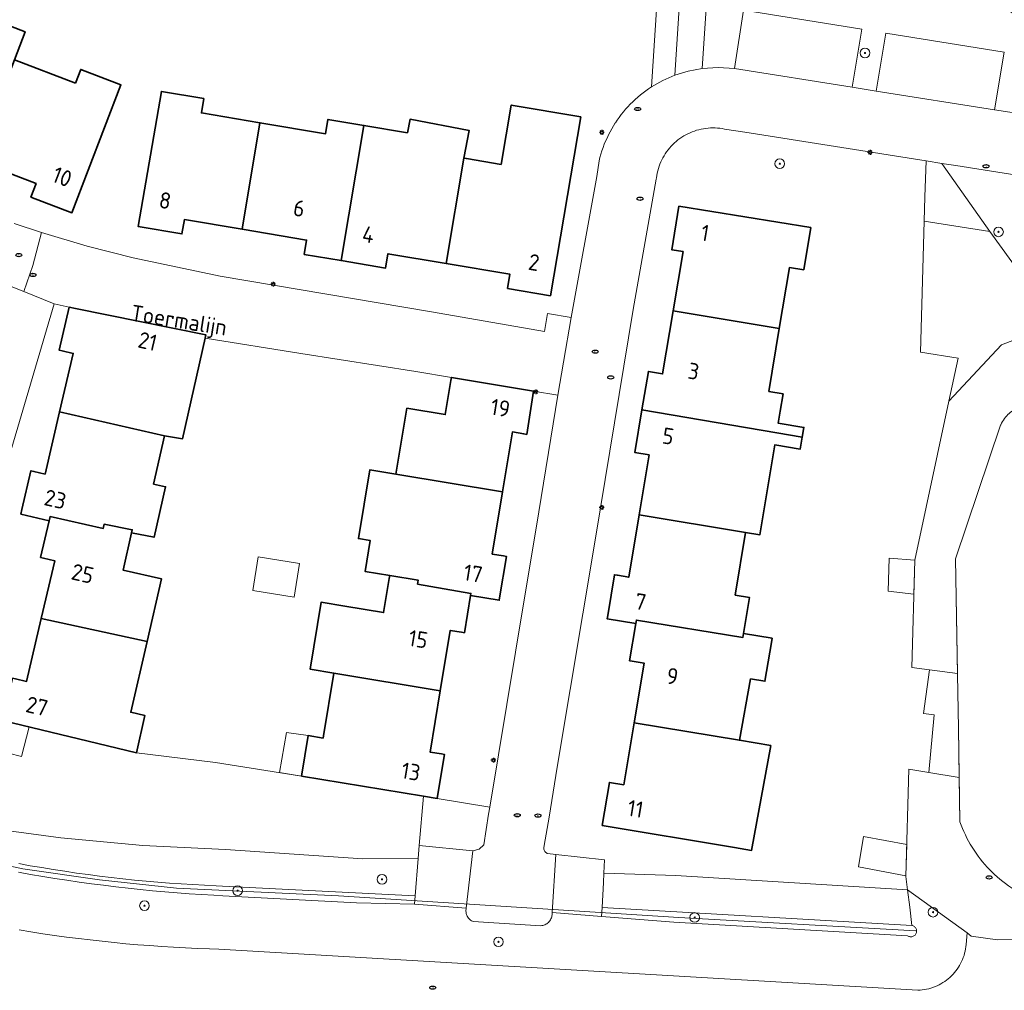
# Model space of a CAD drawing. Header units: metres. Extents: x 152610 to 160096, y 456114 to 462495.
# Tile 595 of 938: x 158562 to 158643, y 460370 to 460450. Entities that reach past the tile are written whole.
import ezdxf
from ezdxf.enums import TextEntityAlignment as Align

# ---------------------------------------------------------------- set-up
doc = ezdxf.new("R2010")
doc.units = ezdxf.units.M
doc.header["$LTSCALE"] = 0.5
doc.layers.get('0').update_dxf_attribs({"linetype": 'CONTINUOUS'})
for name, color, linetype, lineweight in [('B-PV-GK-BESCHOEIING-G', 251, 'GK-BESCHOEIING-SO', 18), ('B-PV-GR-BEPLANTING_CULTUUR_BOSPLANTSOEN-GV', 251, 'CONTINUOUS', 18), ('B-PV-GR-BEPLANTING_CULTUUR_HEESTERS-GV', 251, 'CONTINUOUS', 18), ('B-PV-GR-BOOM-S', 251, 'CONTINUOUS', 25), ('B-PV-GW-TALUD_KRUIN-G', 251, 'CONTINUOUS', 18), ('B-PV-IE-MEUBILAIR-S', 251, 'CONTINUOUS', 25), ('B-PV-KW-KUNSTWERK_GELUIDSWERING_SCHERM-G', 251, 'CONTINUOUS', 18), ('B-PV-OG-BEBOUWING-GV', 6, 'CONTINUOUS', 35), ('B-PV-OG-BEBOUWING-T18', 1, 'CONTINUOUS', 18), ('B-PV-OG-BEBOUWING_OVERBOUWING-GV', 251, 'CONTINUOUS', 18), ('B-PV-OG-BEBOUWING_SCHUUR-GV', 251, 'CONTINUOUS', 18), ('B-PV-OG-TERREIN_BEGROEID-GV', 251, 'CONTINUOUS', 18), ('B-PV-OG-TOPOGRAFIE-T18', 1, 'CONTINUOUS', 18), ('B-PV-OG-WATER_SLOOT-GV', 251, 'CONTINUOUS', 18), ('B-PV-VH-OPENVERHARDING_BETONSTRAATSTEEN-GV', 251, 'CONTINUOUS', 18), ('B-PV-VH-OPENVERHARDING_TEGEL-GV', 251, 'CONTINUOUS', 18)]:
    doc.layers.add(name, color=color, linetype=linetype, lineweight=lineweight)
doc.styles.add('NLCS-ISO', font='NLCS-ISO.ttf')
doc.styles.add('NLCS-ISO-M750-T18', font='NLCS-ISO.ttf', dxfattribs={"height": 1.35})
doc.linetypes.add('GK-BESCHOEIING-SO', pattern='A,18,-3,[1,NLCS.SHX,S=0.6,R=0,X=0,Y=0],-3', length=24)

# ---------------------------------------------------------------- blocks, each defined once
blk = doc.blocks.new('SIE-MEUBILAIR_PAAL_LICHTMAST-SO')
for points in [[(-0.62, 0), (-1, 0)], [(-0.71, 0.71), (-0.44, 0.44)], [(0, 1), (0, 0.62)], [(0.44, 0.44), (0.71, 0.71)], [(1, 0), (0.62, 0)], [(-0.71, -0.71), (-0.44, -0.44)], [(0, -0.62), (0, -1)], [(0.44, -0.44), (0.71, -0.71)]]:
    blk.add_lwpolyline(points)
blk.add_circle((0, 0), 0.5)
blk = doc.blocks.new('SIE-MEUBILAIR_PUT_RIOOLPUT-SO')
blk.add_ellipse((0, 0), major_axis=(1.25, 0), ratio=0.54)
at = {"style": 'NLCS-ISO'}
blk.add_text('ri', height=0.75, dxfattribs=at).set_placement((-0.04, 0.07), align=Align.MIDDLE_CENTER)
blk = doc.blocks.new('SGR-BOOM_GBKN-SO')
at = {"linetype": 'ByBlock', "lineweight": 18}
h = blk.add_hatch(color=0, dxfattribs=at)
h.dxf.hatch_style = 1
edge = h.paths.add_edge_path()
edge.add_arc((0, 0), 0.25, 0, 360)
at = {"color": 0, "linetype": 'ByBlock', "lineweight": 18}
for radius in [2, 0.25]:
    blk.add_circle((0, 0), radius, dxfattribs=at)
at = {"color": 0, "linetype": 'ByBlock', "lineweight": 18, "style": 'NLCS-ISO'}
blk.add_attdef('SOORT', (2.5, 0), '', height=1.5, dxfattribs=at)

msp = doc.modelspace()

# ---------------------------------------------------------------- linework, layer by layer
at = {"layer": 'B-PV-GK-BESCHOEIING-G', "flags": 128}
msp.add_lwpolyline([(158644.967, 460418.26), (158645.091, 460418.278), (158645.199, 460418.289), (158645.346, 460418.296), (158645.493, 460418.296), (158645.639, 460418.287), (158645.785, 460418.271), (158645.93, 460418.246), (158646.073, 460418.214), (158646.215, 460418.174), (158646.354, 460418.126), (158646.49, 460418.071), (158646.622, 460418.008), (158646.752, 460417.939), (158646.877, 460417.862), (158646.998, 460417.779), (158648.689, 460416.647), (158649.204, 460412.219), (158652.462, 460384.228), (158652.697, 460382.209), (158652.685, 460382.023), (158652.663, 460381.808), (158652.634, 460381.593), (158652.596, 460381.379), (158652.551, 460381.167), (158652.498, 460380.957), (158652.437, 460380.749), (158652.368, 460380.543), (158652.292, 460380.34), (158652.209, 460380.14), (158652.118, 460379.943), (158652.02, 460379.75), (158651.915, 460379.56), (158651.803, 460379.374), (158651.684, 460379.193), (158651.559, 460379.016), (158651.427, 460378.844), (158651.289, 460378.676), (158651.145, 460378.514), (158650.995, 460378.358), (158650.839, 460378.207), (158650.678, 460378.062), (158650.511, 460377.923), (158650.34, 460377.79), (158650.164, 460377.663), (158649.983, 460377.544), (158649.798, 460377.431), (158649.609, 460377.324), (158649.416, 460377.225), (158649.22, 460377.133), (158649.02, 460377.049), (158648.817, 460376.971), (158648.612, 460376.902), (158648.404, 460376.84), (158648.194, 460376.785), (158647.982, 460376.739), (158647.769, 460376.7), (158647.61, 460376.731), (158647.323, 460376.794), (158647.037, 460376.865), (158646.754, 460376.944), (158646.473, 460377.03), (158646.194, 460377.124), (158645.918, 460377.225), (158645.645, 460377.334), (158645.374, 460377.45), (158645.107, 460377.574), (158644.844, 460377.704), (158644.584, 460377.842), (158644.328, 460377.987), (158644.076, 460378.139), (158643.829, 460378.298), (158643.585, 460378.463), (158643.347, 460378.635), (158643.113, 460378.813), (158642.884, 460378.997), (158642.66, 460379.188), (158642.441, 460379.385), (158642.228, 460379.587), (158642.02, 460379.796), (158641.818, 460380.01), (158641.622, 460380.229), (158641.433, 460380.454), (158641.249, 460380.683), (158641.071, 460380.918), (158640.9, 460381.157), (158640.736, 460381.401), (158640.578, 460381.649), (158640.427, 460381.901), (158640.283, 460382.158), (158640.146, 460382.418), (158640.016, 460382.682), (158639.894, 460382.949), (158639.778, 460383.22), (158639.67, 460383.494), (158639.57, 460383.77), (158639.435, 460391.525), (158639.357, 460395.973), (158639.19, 460405.59), (158642.938, 460416.67), (158642.957, 460416.713), (158643.021, 460416.845), (158643.092, 460416.973), (158643.17, 460417.098), (158643.255, 460417.218), (158643.346, 460417.333), (158643.443, 460417.442), (158643.546, 460417.547), (158643.655, 460417.646), (158643.768, 460417.738), (158643.887, 460417.825), (158644.01, 460417.904), (158644.138, 460417.977), (158644.269, 460418.043), (158644.403, 460418.101), (158644.541, 460418.153), (158644.681, 460418.196), (158644.823, 460418.232)], close=True, dxfattribs=at)
at = {"layer": 'B-PV-GR-BEPLANTING_CULTUUR_BOSPLANTSOEN-GV', "flags": 128}
for points in [[(158638.074, 460438.392), (158636.774, 460438.598), (158636.666, 460435.616), (158636.61, 460433.6), (158642.056, 460432.731)], [(158636.61, 460433.6), (158636.306, 460422.737), (158639.406, 460422.22), (158638.648, 460418.674), (158643.003, 460423.347), (158645.394, 460424.253), (158646.073, 460424.31), (158644.662, 460429.124), (158642.056, 460432.731)], [(158594.645, 460380.719), (158594.732, 460381.803), (158595.073, 460385.885), (158584.972, 460387.556), (158577.84, 460388.68), (158571.271, 460389.496), (158560.18, 460392.16), (158559.115, 460388.033), (158558.516, 460388.171), (158557.213, 460383.56), (158561.098, 460382.951), (158564.998, 460382.444), (158571.816, 460381.803), (158578.657, 460381.472), (158590.054, 460380.706)], [(158635.224, 460378.127), (158615.999, 460379.302), (158610.035, 460379.517), (158609.995, 460378.728), (158609.89, 460376.668), (158635.582, 460375.168), (158635.398, 460376.691)], [(158635.582, 460375.168), (158609.89, 460376.668), (158609.851, 460375.909), (158615.837, 460375.438), (158635.222, 460374.319), (158635.274, 460374.286), (158635.33, 460374.26), (158635.389, 460374.242), (158635.449, 460374.231), (158635.51, 460374.229), (158635.572, 460374.234), (158635.632, 460374.247), (158635.69, 460374.268), (158635.744, 460374.296), (158635.795, 460374.331), (158635.84, 460374.373), (158635.88, 460374.42), (158635.914, 460374.471), (158635.94, 460374.527), (158635.959, 460374.585), (158635.97, 460374.646), (158635.973, 460374.707), (158635.969, 460374.768), (158635.956, 460374.829), (158635.936, 460374.887), (158635.908, 460374.942), (158635.874, 460374.992), (158635.833, 460375.038), (158635.786, 460375.079), (158635.735, 460375.113), (158635.68, 460375.14), (158635.622, 460375.159)]]:
    msp.add_lwpolyline(points, close=True, dxfattribs=at)
for points in [[(158561.514, 460380.297), (158562.468, 460380.126), (158563.425, 460379.962), (158564.382, 460379.806), (158565.341, 460379.657), (158566.301, 460379.517), (158567.262, 460379.385), (158568.224, 460379.261), (158569.188, 460379.144), (158570.152, 460379.036), (158571.117, 460378.935), (158572.082, 460378.843), (158573.049, 460378.758), (158574.016, 460378.681), (158574.984, 460378.613), (158575.952, 460378.552), (158576.921, 460378.499), (158577.89, 460378.455), (158578.409, 460378.434), (158594.396, 460377.616), (158594.645, 460380.719), (158590.054, 460380.706), (158578.657, 460381.472), (158571.816, 460381.803), (158564.998, 460382.444), (158561.098, 460382.951)], [(158561.489, 460379.58), (158562.494, 460379.402), (158563.5, 460379.231), (158564.507, 460379.069), (158565.516, 460378.914), (158566.526, 460378.767), (158567.537, 460378.628), (158568.549, 460378.497), (158569.562, 460378.374), (158570.576, 460378.259), (158571.591, 460378.152), (158572.607, 460378.052), (158573.623, 460377.961), (158574.64, 460377.878), (158575.658, 460377.802), (158576.676, 460377.735), (158577.695, 460377.676), (158578.43, 460377.638), (158589.53, 460377.043), (158594.342, 460376.939), (158594.396, 460377.616), (158578.409, 460378.434), (158577.89, 460378.455), (158576.921, 460378.499), (158575.952, 460378.552), (158574.984, 460378.613), (158574.016, 460378.681), (158573.049, 460378.758), (158572.082, 460378.843), (158571.117, 460378.935), (158570.152, 460379.036), (158569.188, 460379.144), (158568.224, 460379.261), (158567.262, 460379.385), (158566.301, 460379.517), (158565.341, 460379.657), (158564.382, 460379.806), (158563.425, 460379.962), (158562.468, 460380.126), (158561.514, 460380.297)], [(158561.55, 460374.791), (158562.529, 460374.633), (158563.51, 460374.484), (158564.491, 460374.341), (158565.474, 460374.207), (158566.458, 460374.081), (158567.442, 460373.963), (158568.428, 460373.853), (158569.415, 460373.751), (158570.402, 460373.656), (158571.39, 460373.57), (158572.379, 460373.492), (158573.368, 460373.421), (158574.358, 460373.359), (158575.348, 460373.304), (158576.339, 460373.258), (158577.33, 460373.22), (158578.11, 460373.195), (158636.077, 460369.786), (158636.259, 460369.796), (158636.441, 460369.815), (158636.622, 460369.841), (158636.801, 460369.875), (158636.979, 460369.917), (158637.155, 460369.967), (158637.328, 460370.024), (158637.499, 460370.089), (158637.667, 460370.161), (158637.831, 460370.241), (158637.992, 460370.328), (158638.149, 460370.421), (158638.301, 460370.522), (158638.449, 460370.629), (158638.593, 460370.742), (158638.731, 460370.862), (158638.863, 460370.987), (158638.991, 460371.119), (158639.112, 460371.255), (158639.227, 460371.397), (158639.336, 460371.544), (158639.438, 460371.695), (158639.534, 460371.851), (158639.622, 460372.01), (158639.704, 460372.174), (158639.778, 460372.341), (158639.845, 460372.511), (158639.905, 460372.683), (158639.957, 460372.859), (158640.001, 460373.036), (158640.037, 460373.215), (158640.066, 460373.395), (158640.086, 460373.577), (158640.153, 460374.542), (158635.224, 460378.127), (158635.398, 460376.691), (158635.582, 460375.168), (158635.622, 460375.159), (158635.68, 460375.14), (158635.735, 460375.113), (158635.786, 460375.079), (158635.833, 460375.038), (158635.874, 460374.992), (158635.908, 460374.942), (158635.936, 460374.887), (158635.956, 460374.829), (158635.969, 460374.768), (158635.973, 460374.707), (158635.97, 460374.646), (158635.959, 460374.585), (158635.94, 460374.527), (158635.914, 460374.471), (158635.88, 460374.42), (158635.84, 460374.373), (158635.795, 460374.331), (158635.744, 460374.296), (158635.69, 460374.268), (158635.632, 460374.247), (158635.572, 460374.234), (158635.51, 460374.229), (158635.449, 460374.231), (158635.389, 460374.242), (158635.33, 460374.26), (158635.274, 460374.286), (158635.222, 460374.319), (158615.837, 460375.438), (158609.851, 460375.909), (158605.741, 460376.236), (158605.745, 460376.149), (158605.742, 460376.06), (158605.73, 460375.971), (158605.711, 460375.883), (158605.683, 460375.798), (158605.649, 460375.715), (158605.607, 460375.636), (158605.558, 460375.561), (158605.503, 460375.49), (158605.442, 460375.425), (158605.375, 460375.365), (158605.303, 460375.312), (158605.226, 460375.265), (158605.146, 460375.225), (158605.062, 460375.192), (158604.976, 460375.167), (158604.888, 460375.15), (158604.799, 460375.141), (158599.197, 460375.496), (158599.137, 460375.521), (158599.061, 460375.561), (158598.989, 460375.608), (158598.921, 460375.661), (158598.858, 460375.72), (158598.801, 460375.785), (158598.751, 460375.855), (158598.707, 460375.929), (158598.67, 460376.007), (158598.641, 460376.088), (158598.619, 460376.172), (158598.605, 460376.257), (158598.599, 460376.343), (158598.601, 460376.429), (158598.611, 460376.515), (158598.629, 460376.599), (158594.342, 460376.939), (158589.53, 460377.043), (158578.43, 460377.638), (158577.695, 460377.676), (158576.676, 460377.735), (158575.658, 460377.802), (158574.64, 460377.878), (158573.623, 460377.961), (158572.607, 460378.052), (158571.591, 460378.152), (158570.576, 460378.259), (158569.562, 460378.374), (158568.549, 460378.497), (158567.537, 460378.628), (158566.526, 460378.767), (158565.516, 460378.914), (158564.507, 460379.069), (158563.5, 460379.231), (158562.494, 460379.402), (158561.489, 460379.58)]]:
    msp.add_lwpolyline(points, dxfattribs=at)
at = {"layer": 'B-PV-GR-BEPLANTING_CULTUUR_HEESTERS-GV', "flags": 128}
msp.add_lwpolyline([(158632.61, 460444.39), (158633.41, 460449.19), (158643.23, 460447.61), (158642.44, 460442.82), (158648.8, 460441.872), (158648.994, 460441.848), (158649.317, 460441.8), (158649.512, 460441.767), (158650.437, 460445.225), (158641.77, 460452.73), (158618.728, 460454.173), (158618.179, 460446.271), (158619.52, 460446.336), (158620.86, 460446.252), (158621.61, 460451.11), (158631.42, 460449.53), (158630.62, 460444.71)], close=True, dxfattribs=at)
at = {"layer": 'B-PV-GW-TALUD_KRUIN-G', "flags": 128}
for points in [[(158652.366, 460412.255), (158651.676, 460418.261), (158651.484, 460419.934), (158649.86, 460422.929), (158649.168, 460423.779), (158647.307, 460424.415), (158646.073, 460424.31), (158645.394, 460424.253), (158643.003, 460423.347), (158638.648, 460418.674), (158635.823, 460405.467), (158635.574, 460396.56), (158637.046, 460396.373)], [(158637.046, 460396.373), (158636.541, 460392.764), (158637.431, 460392.651), (158636.975, 460387.852)], [(158635.339, 460388.121), (158635.09, 460379.23), (158635.224, 460378.127), (158640.153, 460374.542), (158640.506, 460374.285), (158642.686, 460373.969), (158645.981, 460374.025)], [(158561.514, 460380.297), (158562.468, 460380.126), (158563.425, 460379.962), (158564.382, 460379.806), (158565.341, 460379.657), (158566.301, 460379.517), (158567.262, 460379.385), (158568.224, 460379.261), (158569.188, 460379.144), (158570.152, 460379.036), (158571.117, 460378.935), (158572.082, 460378.843), (158573.049, 460378.758), (158574.016, 460378.681), (158574.984, 460378.613), (158575.952, 460378.552), (158576.921, 460378.499), (158577.89, 460378.455), (158578.409, 460378.434), (158594.396, 460377.616)], [(158640.153, 460374.542), (158635.224, 460378.127), (158635.398, 460376.691), (158635.582, 460375.168), (158635.622, 460375.159), (158635.68, 460375.14), (158635.735, 460375.113), (158635.786, 460375.079), (158635.833, 460375.038), (158635.874, 460374.992), (158635.908, 460374.942), (158635.936, 460374.887), (158635.956, 460374.829), (158635.969, 460374.768), (158635.973, 460374.707), (158635.97, 460374.646), (158635.959, 460374.585), (158635.94, 460374.527), (158635.914, 460374.471), (158635.88, 460374.42), (158635.84, 460374.373), (158635.795, 460374.331), (158635.744, 460374.296), (158635.69, 460374.268), (158635.632, 460374.247), (158635.572, 460374.234), (158635.51, 460374.229), (158635.449, 460374.231), (158635.389, 460374.242), (158635.33, 460374.26), (158635.274, 460374.286), (158635.222, 460374.319), (158615.837, 460375.438), (158609.851, 460375.909), (158605.741, 460376.236), (158605.745, 460376.149), (158605.742, 460376.06), (158605.73, 460375.971), (158605.711, 460375.883), (158605.683, 460375.798), (158605.649, 460375.715), (158605.607, 460375.636), (158605.558, 460375.561), (158605.503, 460375.49), (158605.442, 460375.425), (158605.375, 460375.365), (158605.303, 460375.312), (158605.226, 460375.265), (158605.146, 460375.225), (158605.062, 460375.192), (158604.976, 460375.167), (158604.888, 460375.15), (158604.799, 460375.141), (158599.197, 460375.496), (158599.137, 460375.521), (158599.061, 460375.561), (158598.989, 460375.608), (158598.921, 460375.661), (158598.858, 460375.72), (158598.801, 460375.785), (158598.751, 460375.855), (158598.707, 460375.929), (158598.67, 460376.007), (158598.641, 460376.088), (158598.619, 460376.172), (158598.605, 460376.257), (158598.599, 460376.343), (158598.601, 460376.429), (158598.611, 460376.515), (158598.629, 460376.599), (158594.342, 460376.939), (158589.53, 460377.043), (158578.43, 460377.638), (158577.695, 460377.676), (158576.676, 460377.735), (158575.658, 460377.802), (158574.64, 460377.878), (158573.623, 460377.961), (158572.607, 460378.052), (158571.591, 460378.152), (158570.576, 460378.259), (158569.562, 460378.374), (158568.549, 460378.497), (158567.537, 460378.628), (158566.526, 460378.767), (158565.516, 460378.914), (158564.507, 460379.069), (158563.5, 460379.231), (158562.494, 460379.402), (158561.489, 460379.58)], [(158609.89, 460376.668), (158635.582, 460375.168), (158635.398, 460376.691), (158635.224, 460378.127)]]:
    msp.add_lwpolyline(points, dxfattribs=at)
at = {"layer": 'B-PV-KW-KUNSTWERK_GELUIDSWERING_SCHERM-G', "flags": 128}
msp.add_lwpolyline([(158635.895, 460374.715), (158616.245, 460375.828), (158588.023, 460377.633), (158574.598, 460378.252), (158568.22, 460378.944), (158561.841, 460379.877), (158555.617, 460381.179), (158543.247, 460384.798), (158537.224, 460386.746), (158526.863, 460391.505), (158521.436, 460394.486), (158516.155, 460397.889), (158508.817, 460403.034), (158501.81, 460408.879), (158493.408, 460416.547), (158489.36, 460421.368), (158485.699, 460426.854), (158482.281, 460431.865), (158479.168, 460436.534), (158477.475, 460441.086), (158476.62, 460445.072), (158476.128, 460448.475), (158475.862, 460451.286)], dxfattribs=at)
at = {"layer": 'B-PV-OG-BEBOUWING-GV', "flags": 128}
for points in [[(158556.92, 460449.87), (158553.6, 460451.13), (158549.54, 460440.54), (158552.92, 460439.26), (158553.35, 460440.38), (158557.97, 460438.618), (158561.152, 460446.979), (158562.042, 460449.315), (158557.378, 460451.087)], [(158566.23, 460445.05), (158561.152, 460446.979), (158557.97, 460438.618), (158562.95, 460436.72), (158562.52, 460435.59), (158565.93, 460434.29), (158569.99, 460444.91), (158566.65, 460446.18)], [(158576.87, 460443.77), (158573.34, 460444.36), (158571.43, 460433.15), (158575.05, 460432.54), (158575.25, 460433.73), (158580.046, 460432.92), (158581.517, 460441.765), (158576.67, 460442.58)], [(158608.13, 460442.246), (158602.353, 460443.231), (158601.513, 460438.302), (158598.634, 460438.793), (158598.434, 460438.831), (158596.961, 460430.078), (158602.25, 460429.19), (158602.05, 460428.01), (158605.6, 460427.41)], [(158590.142, 460441.536), (158587.15, 460442.04), (158586.96, 460440.85), (158581.517, 460441.765), (158580.046, 460432.92), (158585.38, 460432.02), (158585.19, 460430.84), (158588.251, 460430.327)], [(158598.434, 460438.831), (158598.866, 460441.13), (158593.972, 460442.05), (158593.74, 460440.93), (158590.142, 460441.536), (158588.251, 460430.327), (158591.93, 460429.71), (158592.13, 460430.89), (158596.961, 460430.078)], [(158627.19, 460433.08), (158616.266, 460434.83), (158615.667, 460431.227), (158616.6, 460431.07), (158615.782, 460426.16), (158624.584, 460424.692), (158625.42, 460429.75), (158626.61, 460429.56)], [(158566.231, 460426.351), (158565.69, 460426.46), (158564.86, 460422.899), (158565.102, 460422.843), (158566.03, 460422.63), (158564.901, 460417.78), (158573.599, 460415.778), (158575.082, 460415.532), (158576.963, 460423.88), (158577.028, 460424.169)], [(158624.584, 460424.692), (158615.782, 460426.16), (158614.91, 460420.93), (158613.729, 460421.129), (158613.199, 460417.944), (158624.371, 460416.047), (158626.493, 460415.687), (158626.623, 460416.48), (158624.499, 460416.828), (158624.663, 460417.826), (158624.9, 460419.27), (158623.72, 460419.47)], [(158604.213, 460419.502), (158597.4, 460420.63), (158597.359, 460420.384), (158596.89, 460417.55), (158593.7, 460418.08), (158592.793, 460412.596), (158601.629, 460411.132), (158602.45, 460416.11), (158603.395, 460415.951), (158603.64, 460415.91)], [(158573.599, 460415.778), (158564.901, 460417.78), (158563.7, 460412.62), (158562.772, 460412.833), (158562.528, 460412.889), (158561.777, 460409.663), (158561.69, 460409.29), (158564.038, 460408.74), (158564.119, 460409.086), (158568.518, 460408.106), (158568.598, 460408.458), (158570.931, 460407.99), (158570.875, 460407.744), (158572.742, 460407.37), (158573.685, 460411.557), (158572.699, 460411.78)], [(158613.199, 460417.944), (158612.61, 460414.399), (158613.79, 460414.2), (158612.963, 460409.239), (158621.787, 460407.775), (158622.981, 460407.577), (158624.205, 460415.034), (158626.328, 460414.686), (158626.493, 460415.687), (158624.371, 460416.047)], [(158598.989, 460402.53), (158601.36, 460402.14), (158601.393, 460402.339), (158601.959, 460405.781), (158601.713, 460405.823), (158600.78, 460405.98), (158601.629, 460411.132), (158592.793, 460412.596), (158590.617, 460412.958), (158589.681, 460407.264), (158590.667, 460407.098), (158590.244, 460404.525), (158592.28, 460404.19), (158594.641, 460403.801), (158594.589, 460403.488), (158599.019, 460402.711)], [(158621.787, 460407.775), (158612.963, 460409.239), (158612.1, 460404.06), (158611.164, 460404.218), (158610.919, 460404.26), (158610.356, 460400.888), (158610.31, 460400.61), (158612.689, 460400.221), (158612.737, 460400.502), (158621.566, 460399.068), (158621.62, 460399.39), (158622.11, 460402.38), (158620.93, 460402.58)], [(158568.518, 460408.106), (158564.119, 460409.086), (158564.038, 460408.74), (158563.331, 460405.699), (158563.574, 460405.643), (158564.5, 460405.43), (158563.383, 460400.625), (158572.161, 460398.722), (158572.164, 460398.722), (158573.36, 460403.91), (158570.18, 460404.64), (158570.875, 460407.744), (158570.931, 460407.99), (158568.598, 460408.458)], [(158594.641, 460403.801), (158592.28, 460404.19), (158592.239, 460403.943), (158591.77, 460401.13), (158588.56, 460401.66), (158586.587, 460401.986), (158585.67, 460396.442), (158587.642, 460396.11), (158596.468, 460394.62), (158597.3, 460399.65), (158598.233, 460399.492), (158598.479, 460399.45), (158598.989, 460402.53), (158599.019, 460402.711), (158594.589, 460403.488)], [(158572.161, 460398.722), (158563.383, 460400.625), (158562.17, 460395.41), (158561.243, 460395.623), (158560.998, 460395.679), (158560.18, 460392.16), (158571.271, 460389.496), (158571.979, 460392.582), (158570.81, 460392.85), (158572.164, 460398.722)], [(158621.566, 460399.068), (158612.737, 460400.502), (158612.689, 460400.221), (158612.171, 460397.131), (158612.382, 460397.096), (158613.37, 460396.93), (158612.546, 460391.983), (158621.276, 460390.525), (158622.21, 460395.62), (158623.39, 460395.43), (158623.928, 460398.63), (158623.99, 460399), (158621.62, 460399.39)], [(158596.468, 460394.62), (158587.642, 460396.11), (158586.782, 460390.902), (158586.752, 460390.718), (158585.529, 460390.921), (158584.972, 460387.556), (158595.073, 460385.885), (158596.2, 460385.7), (158596.232, 460385.892), (158596.809, 460389.35), (158596.564, 460389.392), (158595.63, 460389.55)], [(158621.276, 460390.525), (158612.546, 460391.983), (158611.69, 460386.84), (158610.491, 460387.039), (158609.9, 460383.47), (158620.865, 460381.626), (158622.286, 460381.387), (158623.873, 460390.091)]]:
    msp.add_lwpolyline(points, close=True, dxfattribs=at)
at = {"layer": 'B-PV-OG-BEBOUWING_OVERBOUWING-GV', "flags": 128}
for points in [[(158584.805, 460405.184), (158581.382, 460405.74), (158580.931, 460402.967), (158584.355, 460402.411)], [(158585.529, 460390.921), (158583.71, 460391.176), (158583.152, 460387.843), (158584.972, 460387.556)]]:
    msp.add_lwpolyline(points, close=True, dxfattribs=at)
at = {"layer": 'B-PV-OG-BEBOUWING_SCHUUR-GV', "flags": 128}
for points in [[(158635.823, 460405.467), (158633.684, 460405.651), (158633.614, 460402.889), (158635.744, 460402.646)], [(158562.375, 460391.633), (158560.18, 460392.16), (158559.553, 460389.729), (158561.731, 460389.194)], [(158635.164, 460381.878), (158631.568, 460382.55), (158631.156, 460380.018), (158635.092, 460379.29)]]:
    msp.add_lwpolyline(points, close=True, dxfattribs=at)
at = {"layer": 'B-PV-OG-TERREIN_BEGROEID-GV', "flags": 128}
for points in [[(158647.76, 460436.85), (158639.22, 460438.21), (158638.074, 460438.392), (158642.056, 460432.731), (158644.662, 460429.124)], [(158645.394, 460424.253), (158643.003, 460423.347), (158638.648, 460418.674), (158635.823, 460405.467), (158635.574, 460396.56), (158637.046, 460396.373), (158639.356, 460396.08), (158639.19, 460405.59), (158642.938, 460416.67), (158642.957, 460416.713), (158643.021, 460416.845), (158643.092, 460416.973), (158643.17, 460417.098), (158643.255, 460417.218)], [(158643.347, 460378.635), (158643.113, 460378.813), (158642.884, 460378.997), (158642.66, 460379.188), (158642.441, 460379.385), (158642.228, 460379.587), (158642.02, 460379.796), (158641.819, 460380.01), (158641.622, 460380.229), (158641.433, 460380.453), (158641.249, 460380.683), (158641.071, 460380.918), (158640.9, 460381.157), (158640.736, 460381.401), (158640.578, 460381.649), (158640.427, 460381.902), (158640.283, 460382.158), (158640.146, 460382.418), (158640.016, 460382.682), (158639.894, 460382.949), (158639.778, 460383.22), (158639.67, 460383.494), (158639.57, 460383.77), (158639.506, 460387.435), (158636.975, 460387.852), (158635.339, 460388.121), (158635.09, 460379.23), (158635.224, 460378.127), (158640.153, 460374.542), (158640.506, 460374.285), (158642.686, 460373.969), (158645.981, 460374.025)], [(158645.981, 460374.025), (158642.686, 460373.969), (158640.506, 460374.285), (158640.153, 460374.542), (158640.086, 460373.577), (158640.066, 460373.395), (158640.037, 460373.215), (158640.001, 460373.036), (158639.957, 460372.859), (158639.905, 460372.683), (158639.845, 460372.511), (158639.778, 460372.341), (158639.704, 460372.174), (158639.622, 460372.01), (158639.534, 460371.851), (158639.438, 460371.695), (158639.336, 460371.544), (158639.227, 460371.397), (158639.112, 460371.255), (158638.991, 460371.119), (158638.863, 460370.987), (158638.731, 460370.862), (158638.593, 460370.742), (158638.449, 460370.629), (158638.301, 460370.522), (158638.149, 460370.421), (158637.992, 460370.328), (158637.831, 460370.241), (158637.667, 460370.161), (158637.499, 460370.089), (158637.328, 460370.024), (158637.155, 460369.967), (158636.979, 460369.917), (158636.801, 460369.875), (158636.622, 460369.841), (158636.441, 460369.815), (158636.259, 460369.796), (158636.077, 460369.786), (158578.11, 460373.195), (158577.33, 460373.22), (158576.339, 460373.258), (158575.348, 460373.304), (158574.358, 460373.359), (158573.368, 460373.421), (158572.379, 460373.492), (158571.39, 460373.57), (158570.402, 460373.656), (158569.415, 460373.751), (158568.428, 460373.853), (158567.442, 460373.963), (158566.458, 460374.081), (158565.474, 460374.207), (158564.491, 460374.341), (158563.51, 460374.484), (158562.529, 460374.633), (158561.55, 460374.791)]]:
    msp.add_lwpolyline(points, dxfattribs=at)
for points in [[(158639.506, 460387.435), (158639.435, 460391.525), (158639.357, 460395.973), (158639.356, 460396.08), (158637.046, 460396.373), (158636.541, 460392.764), (158637.431, 460392.651), (158636.975, 460387.852)], [(158596.2, 460385.7), (158595.073, 460385.885), (158594.732, 460381.803), (158599.162, 460381.356), (158599.686, 460381.484), (158600.09, 460381.842), (158600.48, 460384.41), (158600.57, 460384.99)]]:
    msp.add_lwpolyline(points, close=True, dxfattribs=at)
at = {"layer": 'B-PV-OG-WATER_SLOOT-GV', "flags": 128}
msp.add_lwpolyline([(158643.255, 460417.218), (158643.17, 460417.098), (158643.092, 460416.973), (158643.021, 460416.845), (158642.957, 460416.713), (158642.938, 460416.67), (158639.19, 460405.59), (158639.356, 460396.08), (158639.357, 460395.973), (158639.435, 460391.525), (158639.506, 460387.435), (158639.57, 460383.77), (158639.67, 460383.494), (158639.778, 460383.22), (158639.894, 460382.949), (158640.016, 460382.682), (158640.146, 460382.418), (158640.283, 460382.158), (158640.427, 460381.902), (158640.578, 460381.649), (158640.736, 460381.401), (158640.9, 460381.157), (158641.071, 460380.918), (158641.249, 460380.683), (158641.433, 460380.453), (158641.622, 460380.229), (158641.819, 460380.01), (158642.02, 460379.796), (158642.228, 460379.587), (158642.441, 460379.385), (158642.66, 460379.188), (158642.884, 460378.997), (158643.113, 460378.813), (158643.347, 460378.635)], dxfattribs=at)
at = {"layer": 'B-PV-VH-OPENVERHARDING_BETONSTRAATSTEEN-GV', "flags": 128}
for points in [[(158616.481, 460454.314), (158613.774, 460454.482), (158614.528, 460452.97), (158614.436, 460451.577), (158613.982, 460444.741), (158614.928, 460445.279), (158615.924, 460445.716)], [(158631.42, 460449.53), (158621.61, 460451.11), (158620.86, 460446.252), (158630.62, 460444.71)], [(158643.23, 460447.61), (158633.41, 460449.19), (158632.61, 460444.39), (158642.44, 460442.82)], [(158567.187, 460431.527), (158563.415, 460432.645), (158562.693, 460429.925), (158561.936, 460427.749), (158564.46, 460426.75), (158565.69, 460426.46), (158566.231, 460426.351), (158577.028, 460424.169), (158576.963, 460423.88), (158584.92, 460422.63), (158594.439, 460421.115), (158597.4, 460420.63), (158604.213, 460419.502), (158606.219, 460419.171), (158606.688, 460421.911), (158607.32, 460425.61), (158605.35, 460425.93), (158605.11, 460424.43), (158595.75, 460426.07), (158578.23, 460429.02), (158571, 460430.561)], [(158599.162, 460381.356), (158594.732, 460381.803), (158594.645, 460380.719), (158594.396, 460377.616), (158594.342, 460376.939), (158598.629, 460376.599)], [(158610.091, 460380.611), (158606.062, 460381.051), (158605.741, 460376.236), (158609.851, 460375.909), (158609.89, 460376.668), (158609.995, 460378.728), (158610.035, 460379.517)]]:
    msp.add_lwpolyline(points, close=True, dxfattribs=at)
for points in [[(158648.8, 460441.872), (158642.44, 460442.82), (158632.61, 460444.39), (158630.62, 460444.71), (158620.86, 460446.252), (158619.52, 460446.336), (158618.179, 460446.271), (158617.038, 460446.047), (158615.924, 460445.716), (158614.928, 460445.279), (158613.982, 460444.741), (158613.745, 460444.583), (158613.513, 460444.418), (158613.286, 460444.246), (158613.063, 460444.069), (158612.845, 460443.885), (158612.633, 460443.695), (158612.427, 460443.499), (158612.225, 460443.297), (158612.03, 460443.09), (158611.84, 460442.878), (158611.657, 460442.66), (158611.479, 460442.437), (158611.308, 460442.209), (158611.144, 460441.977), (158610.998, 460441.759), (158610.986, 460441.74), (158610.834, 460441.498), (158610.69, 460441.253), (158610.552, 460441.003), (158610.422, 460440.75), (158610.299, 460440.493), (158610.183, 460440.233), (158610.074, 460439.97), (158609.973, 460439.704), (158609.879, 460439.435), (158609.793, 460439.163), (158609.715, 460438.889), (158609.644, 460438.613), (158609.643, 460438.61), (158609.46, 460437.3), (158607.32, 460425.61), (158606.688, 460421.911), (158606.219, 460419.171), (158604.44, 460408.28), (158603.403, 460402.023), (158601.3, 460389.33), (158600.57, 460384.99), (158600.48, 460384.41), (158600.09, 460381.842), (158599.686, 460381.484), (158599.162, 460381.356), (158598.629, 460376.599), (158598.611, 460376.515), (158598.601, 460376.429), (158598.599, 460376.343), (158598.605, 460376.257), (158598.619, 460376.172), (158598.641, 460376.088), (158598.67, 460376.007), (158598.707, 460375.929), (158598.751, 460375.855), (158598.801, 460375.785), (158598.858, 460375.72), (158598.921, 460375.661), (158598.989, 460375.608), (158599.061, 460375.561), (158599.137, 460375.521), (158599.197, 460375.496), (158604.799, 460375.141), (158604.888, 460375.15), (158604.976, 460375.167), (158605.062, 460375.192), (158605.146, 460375.225), (158605.226, 460375.265), (158605.303, 460375.312), (158605.375, 460375.365), (158605.442, 460375.425), (158605.503, 460375.49), (158605.558, 460375.561), (158605.607, 460375.636), (158605.649, 460375.715), (158605.683, 460375.798), (158605.711, 460375.883), (158605.73, 460375.971), (158605.742, 460376.06), (158605.745, 460376.149), (158605.741, 460376.236), (158606.062, 460381.051), (158605.371, 460381.126), (158605.326, 460381.146), (158605.272, 460381.178), (158605.222, 460381.217), (158605.177, 460381.261), (158605.139, 460381.311), (158605.107, 460381.365), (158605.082, 460381.423), (158605.065, 460381.484), (158605.056, 460381.546), (158605.054, 460381.609), (158605.06, 460381.672), (158605.075, 460381.733), (158605.097, 460381.792), (158605.51, 460384.15), (158606.17, 460388.29), (158609.37, 460407.45), (158612.48, 460426.27), (158614.379, 460437.087), (158614.392, 460437.202), (158614.422, 460437.395), (158614.459, 460437.586), (158614.503, 460437.776), (158614.556, 460437.963), (158614.616, 460438.148), (158614.684, 460438.331), (158614.759, 460438.511), (158614.841, 460438.687), (158614.931, 460438.86), (158615.028, 460439.029), (158615.131, 460439.194), (158615.242, 460439.355), (158615.358, 460439.511), (158615.481, 460439.662), (158615.61, 460439.808), (158615.745, 460439.948), (158615.886, 460440.083), (158616.032, 460440.212), (158616.183, 460440.334), (158616.339, 460440.451), (158616.5, 460440.561), (158616.666, 460440.664), (158616.835, 460440.76), (158617.008, 460440.85), (158617.185, 460440.932), (158617.364, 460441.006), (158617.547, 460441.074), (158617.733, 460441.134), (158617.92, 460441.186), (158618.11, 460441.23), (158618.301, 460441.267), (158618.494, 460441.295), (158618.687, 460441.316), (158618.882, 460441.329), (158619.076, 460441.334), (158619.271, 460441.33), (158619.466, 460441.319), (158619.659, 460441.3), (158619.852, 460441.273), (158620.044, 460441.238), (158621.74, 460440.98), (158636.774, 460438.598), (158638.074, 460438.392), (158639.22, 460438.21), (158647.76, 460436.85)], [(158559.81, 460428.59), (158561.936, 460427.749), (158562.693, 460429.925), (158563.415, 460432.645), (158561.138, 460433.4)], [(158557.39, 460402.9), (158564.46, 460426.75), (158561.936, 460427.749), (158559.81, 460428.59)]]:
    msp.add_lwpolyline(points, dxfattribs=at)
at = {"layer": 'B-PV-VH-OPENVERHARDING_TEGEL-GV', "flags": 128}
msp.add_lwpolyline([(158618.728, 460454.173), (158616.481, 460454.314), (158615.924, 460445.716), (158617.038, 460446.047), (158618.179, 460446.271)], close=True, dxfattribs=at)

# ---------------------------------------------------------------- block references
at = {"layer": 'B-PV-GR-BOOM-S', "xscale": 0.2, "yscale": 0.2, "zscale": 0.2}
for p in [(158631.691, 460447.55), (158624.624, 460438.362), (158642.765, 460432.707), (158591.64, 460378.991), (158579.663, 460378.051), (158571.942, 460376.804), (158637.336, 460376.266), (158617.572, 460375.828), (158601.299, 460373.808)]:
    msp.add_blockref('SGR-BOOM_GBKN-SO', p, dxfattribs=at)
at = {"layer": 'B-PV-IE-MEUBILAIR-S', "xscale": 0.2, "yscale": 0.2, "zscale": 0.2}
for name, p in [('SIE-MEUBILAIR_PUT_RIOOLPUT-SO', (158612.84, 460442.9)), ('SIE-MEUBILAIR_PAAL_LICHTMAST-SO', (158609.868, 460440.963)), ('SIE-MEUBILAIR_PAAL_LICHTMAST-SO', (158632.113, 460439.306)), ('SIE-MEUBILAIR_PUT_RIOOLPUT-SO', (158641.73, 460438.15)), ('SIE-MEUBILAIR_PUT_RIOOLPUT-SO', (158613.04, 460435.45)), ('SIE-MEUBILAIR_PUT_RIOOLPUT-SO', (158561.52, 460430.78)), ('SIE-MEUBILAIR_PUT_RIOOLPUT-SO', (158562.69, 460429.14)), ('SIE-MEUBILAIR_PAAL_LICHTMAST-SO', (158582.612, 460428.367)), ('SIE-MEUBILAIR_PUT_RIOOLPUT-SO', (158609.32, 460422.77)), ('SIE-MEUBILAIR_PUT_RIOOLPUT-SO', (158610.61, 460420.63)), ('SIE-MEUBILAIR_PAAL_LICHTMAST-SO', (158604.383, 460419.435)), ('SIE-MEUBILAIR_PAAL_LICHTMAST-SO', (158609.86, 460409.839)), ('SIE-MEUBILAIR_PAAL_LICHTMAST-SO', (158600.877, 460388.873)), ('SIE-MEUBILAIR_PUT_RIOOLPUT-SO', (158602.854, 460384.316)), ('SIE-MEUBILAIR_PUT_RIOOLPUT-SO', (158604.57, 460384.28)), ('SIE-MEUBILAIR_PUT_RIOOLPUT-SO', (158641.988, 460379.151)), ('SIE-MEUBILAIR_PUT_RIOOLPUT-SO', (158595.846, 460370.008))]:
    msp.add_blockref(name, p, dxfattribs=at)

# ---------------------------------------------------------------- texts
at = {"layer": 'B-PV-OG-BEBOUWING-T18', "style": 'NLCS-ISO-M750-T18'}
for s, rotation, p in [('10', 339.1, (158565.116, 460437.276)), ('8', 350.4, (158573.655, 460435.31)), ('6', 350.5, (158584.766, 460434.661)), ('4', 350.5, (158590.504, 460432.484)), ('1', 350.5, (158618.433, 460432.619)), ('2', 350.4, (158604.242, 460430.175)), ('21', 346.9, (158572.203, 460423.629)), ('3', 350.5, (158617.481, 460421.148)), ('19', 350.9, (158601.458, 460418.1)), ('5', 350.5, (158615.371, 460415.762)), ('23', 346.9, (158564.544, 460410.523)), ('25', 346.9, (158566.817, 460404.354)), ('17', 350.7, (158599.193, 460404.366)), ('7', 350.5, (158613.08, 460402.024)), ('15', 350.6, (158594.645, 460398.919)), ('9', 350.5, (158615.725, 460395.839)), ('27', 346.9, (158563.024, 460393.353)), ('13', 350.5, (158594.039, 460387.936)), ('11', 350.6, (158612.662, 460384.846))]:
    msp.add_text(s, height=1.35, rotation=rotation, dxfattribs=at).set_placement(p, align=Align.MIDDLE)
at = {"layer": 'B-PV-OG-TOPOGRAFIE-T18', "style": 'NLCS-ISO-M750-T18'}
msp.add_text('Toermalijn', height=1.35, rotation=351, dxfattribs=at).set_placement((158574.769, 460425.185), align=Align.MIDDLE)

doc.saveas('drawing.dxf')
